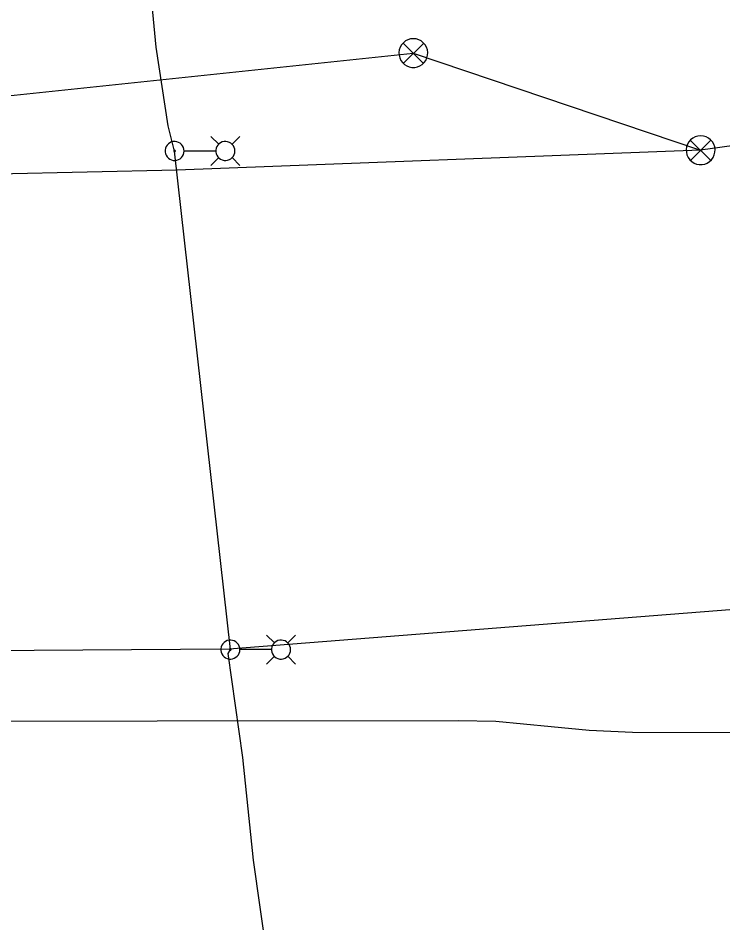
# Model space of a CAD drawing. Extents: x 596028 to 606371, y 330010 to 403088.
# Drawn here: x 604202.9 to 604364.1, y 339243.9 to 339450.9 of the extents above; entities that cross this region are included whole.
import ezdxf

# ---------------------------------------------------------------- set-up
doc = ezdxf.new("R2010")
doc.units = 0
for name, color, linetype in [('E_LTG', 7, 'Continuous'), ('E_LTG_CID', 7, 'Continuous'), ('E_SIG', 7, 'Continuous'), ('E_SIG_Conduit', 7, 'Continuous'), ('E_UTL_T_UG', 7, 'Continuous')]:
    doc.layers.add(name, color=color, linetype=linetype)

msp = doc.modelspace()

# ---------------------------------------------------------------- linework, layer by layer
at = {"layer": 'E_LTG'}
for points in [[(604248.79, 339422), (604247.01, 339423.77)], [(604251.84, 339422), (604253.61, 339423.77)], [(604240.88, 339420.47), (604240.84, 339420.89), (604240.73, 339421.28), (604240.54, 339421.65), (604240.28, 339421.98), (604239.97, 339422.25), (604239.61, 339422.45), (604239.22, 339422.59), (604238.81, 339422.65), (604238.4, 339422.63), (604238, 339422.53), (604237.62, 339422.36), (604237.28, 339422.12), (604237, 339421.82), (604236.77, 339421.47), (604236.62, 339421.09), (604236.54, 339420.68), (604236.54, 339420.27), (604236.62, 339419.86), (604236.77, 339419.48), (604237, 339419.13), (604237.28, 339418.83), (604237.62, 339418.59), (604238, 339418.42), (604238.4, 339418.32), (604238.81, 339418.3), (604239.22, 339418.36), (604239.61, 339418.5), (604239.97, 339418.7), (604240.28, 339418.97), (604240.54, 339419.3), (604240.73, 339419.67), (604240.84, 339420.06), (604240.88, 339420.47)], [(604252.49, 339420.47), (604252.45, 339420.89), (604252.33, 339421.28), (604252.14, 339421.65), (604251.89, 339421.98), (604251.57, 339422.25), (604251.22, 339422.45), (604250.82, 339422.59), (604250.42, 339422.65), (604250, 339422.63), (604249.6, 339422.53), (604249.22, 339422.36), (604248.89, 339422.12), (604248.6, 339421.82), (604248.38, 339421.47), (604248.22, 339421.09), (604248.15, 339420.68), (604248.15, 339420.27), (604248.22, 339419.86), (604248.38, 339419.48), (604248.6, 339419.13), (604248.89, 339418.83), (604249.22, 339418.59), (604249.6, 339418.42), (604250, 339418.32), (604250.42, 339418.3), (604250.82, 339418.36), (604251.22, 339418.5), (604251.57, 339418.7), (604251.89, 339418.97), (604252.14, 339419.3), (604252.33, 339419.67), (604252.45, 339420.06), (604252.49, 339420.47)], [(604238.87, 339420.47), (604238.87, 339420.51), (604238.86, 339420.54), (604238.85, 339420.56), (604238.83, 339420.59), (604238.8, 339420.61), (604238.78, 339420.63), (604238.75, 339420.64), (604238.72, 339420.64), (604238.68, 339420.64), (604238.65, 339420.63), (604238.63, 339420.62), (604238.6, 339420.6), (604238.58, 339420.58), (604238.56, 339420.55), (604238.55, 339420.52), (604238.54, 339420.49), (604238.54, 339420.46), (604238.55, 339420.43), (604238.56, 339420.4), (604238.58, 339420.37), (604238.6, 339420.35), (604238.63, 339420.33), (604238.65, 339420.32), (604238.68, 339420.31), (604238.72, 339420.31), (604238.75, 339420.31), (604238.78, 339420.32), (604238.8, 339420.34), (604238.83, 339420.36), (604238.85, 339420.38), (604238.86, 339420.41), (604238.87, 339420.44), (604238.87, 339420.47)], [(604248.1, 339420.47), (604240.92, 339420.47)], [(604248.79, 339418.95), (604247.01, 339417.17)], [(604251.84, 339418.95), (604253.61, 339417.17)], [(604261.53, 339307.94), (604259.75, 339309.72)], [(604264.58, 339307.94), (604266.35, 339309.72)], [(604253.62, 339306.42), (604253.58, 339306.83), (604253.47, 339307.23), (604253.28, 339307.59), (604253.02, 339307.92), (604252.71, 339308.19), (604252.35, 339308.4), (604251.96, 339308.53), (604251.55, 339308.59), (604251.14, 339308.57), (604250.73, 339308.47), (604250.36, 339308.3), (604250.02, 339308.06), (604249.74, 339307.76), (604249.51, 339307.41), (604249.36, 339307.03), (604249.28, 339306.62), (604249.28, 339306.21), (604249.36, 339305.8), (604249.51, 339305.42), (604249.74, 339305.07), (604250.02, 339304.77), (604250.36, 339304.53), (604250.73, 339304.36), (604251.14, 339304.26), (604251.55, 339304.24), (604251.96, 339304.3), (604252.35, 339304.44), (604252.71, 339304.65), (604253.02, 339304.92), (604253.28, 339305.24), (604253.47, 339305.61), (604253.58, 339306.01), (604253.62, 339306.42)], [(604265.23, 339306.42), (604265.19, 339306.83), (604265.07, 339307.23), (604264.88, 339307.59), (604264.62, 339307.92), (604264.31, 339308.19), (604263.95, 339308.4), (604263.56, 339308.53), (604263.15, 339308.59), (604262.74, 339308.57), (604262.34, 339308.47), (604261.96, 339308.3), (604261.63, 339308.06), (604261.34, 339307.76), (604261.12, 339307.41), (604260.96, 339307.03), (604260.88, 339306.62), (604260.88, 339306.21), (604260.96, 339305.8), (604261.12, 339305.42), (604261.34, 339305.07), (604261.63, 339304.77), (604261.96, 339304.53), (604262.34, 339304.36), (604262.74, 339304.26), (604263.15, 339304.24), (604263.56, 339304.3), (604263.95, 339304.44), (604264.31, 339304.65), (604264.62, 339304.92), (604264.88, 339305.24), (604265.07, 339305.61), (604265.19, 339306.01), (604265.23, 339306.42)], [(604251.61, 339306.42), (604251.61, 339306.45), (604251.6, 339306.48), (604251.59, 339306.51), (604251.57, 339306.53), (604251.54, 339306.55), (604251.52, 339306.57), (604251.49, 339306.58), (604251.45, 339306.58), (604251.42, 339306.58), (604251.39, 339306.57), (604251.36, 339306.56), (604251.34, 339306.54), (604251.32, 339306.52), (604251.3, 339306.49), (604251.29, 339306.46), (604251.28, 339306.43), (604251.28, 339306.4), (604251.29, 339306.37), (604251.3, 339306.34), (604251.32, 339306.31), (604251.34, 339306.29), (604251.36, 339306.27), (604251.39, 339306.26), (604251.42, 339306.25), (604251.45, 339306.25), (604251.49, 339306.26), (604251.52, 339306.27), (604251.54, 339306.28), (604251.57, 339306.3), (604251.59, 339306.33), (604251.6, 339306.36), (604251.61, 339306.39), (604251.61, 339306.42)], [(604260.84, 339306.42), (604253.66, 339306.42)], [(604261.53, 339304.9), (604259.75, 339303.12)], [(604264.58, 339304.9), (604266.35, 339303.12)]]:
    msp.add_lwpolyline(points, dxfattribs=at)
at = {"layer": 'E_LTG_CID'}
for p, q in [((604358.97, 339420.64), (604239.21, 339416.05)), ((604239.21, 339416.05), (604118.8, 339413.36))]:
    msp.add_line(p, q, dxfattribs=at)
for points in [[(604292.06, 339048.39), (604286.86, 339079.89), (604280.17, 339120.23), (604274.15, 339157.15), (604269.86, 339183.66), (604266.99, 339194.59), (604265.78, 339202.89), (604263.97, 339207.96), (604261.47, 339224.9), (604256.72, 339258.28), (604254.32, 339281.75), (604250.97, 339305.49), (604251.45, 339306.42), (604238.71, 339420.47), (604237.24, 339426.25), (604234.52, 339444.22), (604230.44, 339486.61), (604231.7, 339492.82), (604230.94, 339501.36), (604228.37, 339512.31), (604225.32, 339542.85), (604222.08, 339583.91), (604218.71, 339625.02), (604215.92, 339665.65)], [(604128.43, 339305.76), (604251.21, 339306.56), (604373.42, 339316.22), (604373.42, 339316.22)]]:
    msp.add_lwpolyline(points, dxfattribs=at)
at = {"layer": 'E_SIG'}
for points in [[(604293.28, 339446.16), (604292.66, 339446.1), (604292.05, 339445.93), (604291.5, 339445.64), (604291, 339445.25), (604290.59, 339444.78), (604290.28, 339444.24), (604290.07, 339443.64), (604289.98, 339443.02), (604290.01, 339442.39), (604290.16, 339441.78), (604290.42, 339441.21), (604290.79, 339440.7), (604291.24, 339440.27), (604291.77, 339439.93), (604292.35, 339439.7), (604292.97, 339439.58), (604293.59, 339439.58), (604294.21, 339439.7), (604294.79, 339439.93), (604295.32, 339440.27), (604295.77, 339440.7), (604296.14, 339441.21), (604296.4, 339441.78), (604296.55, 339442.39), (604296.58, 339443.02), (604296.49, 339443.64), (604296.28, 339444.24), (604295.97, 339444.78), (604295.56, 339445.25), (604295.06, 339445.64), (604294.51, 339445.93), (604293.9, 339446.1), (604293.28, 339446.16)], [(604290.95, 339445.13), (604295.6, 339440.52)], [(604290.99, 339440.52), (604295.65, 339445.17)], [(604358.97, 339423.95), (604358.35, 339423.89), (604357.75, 339423.71), (604357.19, 339423.42), (604356.69, 339423.03), (604356.28, 339422.56), (604355.97, 339422.02), (604355.77, 339421.42), (604355.68, 339420.8), (604355.71, 339420.18), (604355.85, 339419.57), (604356.11, 339419), (604356.48, 339418.48), (604356.93, 339418.05), (604357.46, 339417.71), (604358.04, 339417.48), (604358.66, 339417.36), (604359.29, 339417.36), (604359.9, 339417.48), (604360.48, 339417.71), (604361.01, 339418.05), (604361.47, 339418.48), (604361.83, 339419), (604362.09, 339419.57), (604362.24, 339420.18), (604362.27, 339420.8), (604362.18, 339421.42), (604361.97, 339422.02), (604361.66, 339422.56), (604361.25, 339423.03), (604360.76, 339423.42), (604360.2, 339423.71), (604359.6, 339423.89), (604358.97, 339423.95)], [(604356.64, 339422.91), (604361.29, 339418.3)], [(604356.69, 339418.3), (604361.34, 339422.95)]]:
    msp.add_lwpolyline(points, dxfattribs=at)
at = {"layer": 'E_SIG_Conduit'}
for p in [(604293.28, 339442.86), (604406.95, 339427.62)]:
    msp.add_line(p, (604358.97, 339420.64), dxfattribs=at)
msp.add_lwpolyline([(604187.49, 339431.73), (604293.28, 339442.86)], dxfattribs=at)
at = {"layer": 'E_UTL_T_UG'}
for points in [[(603821.83, 339289.65), (604303.52, 339290.2)], [(604303.52, 339290.2), (604312.12, 339290.04), (604324.83, 339288.79), (604333.49, 339287.97), (604343.39, 339287.52), (604367.45, 339287.43), (604390.93, 339287.86), (604425.55, 339287.56), (604429.09, 339287.34)]]:
    msp.add_lwpolyline(points, dxfattribs=at)

doc.saveas('drawing.dxf')
